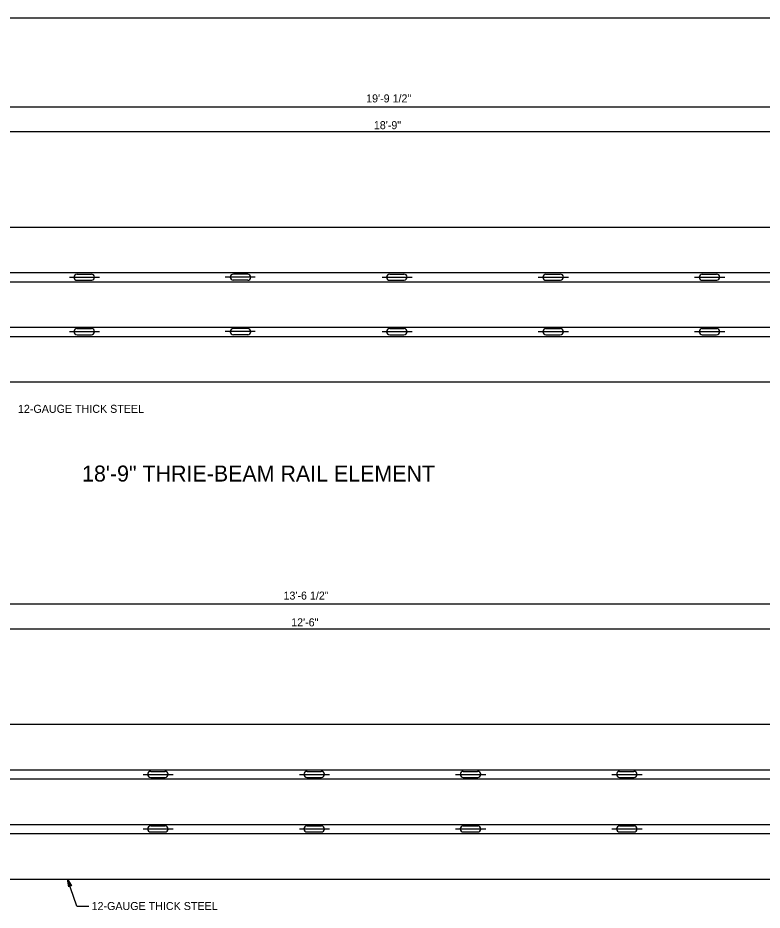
# Model space of a CAD drawing. Extents: x 632007860 to 635435983, y 295418622 to 297794622.
# Drawn here: x 633135813 to 633419341, y 296251935 to 296591622 of the extents above; entities that cross this region are included whole.
import ezdxf

# ---------------------------------------------------------------- set-up
doc = ezdxf.new("R2010")
doc.units = 0
for name, color, linetype in [('1', 7, 'Continuous'), ('8', 7, 'Continuous'), ('S-DETL-DIMS', 7, 'Continuous'), ('S-DETL-T120', 7, 'Continuous'), ('S-DETL-T240', 7, 'Continuous'), ('S-STEL', 7, 'Continuous')]:
    doc.layers.add(name, color=color, linetype=linetype)

msp = doc.modelspace()

# ---------------------------------------------------------------- linework, layer by layer
at = {"layer": '1'}
msp.add_line((632888860, 296591622), (633674860, 296591622), dxfattribs=at)
at = {"layer": '8'}
for p, q in [((633155478, 296492873), (633166937, 296492873)), ((633226278, 296492873), (633214819, 296492873)), ((633274541, 296492873), (633286000, 296492873)), ((633334072, 296492873), (633345531, 296492873)), ((633393603, 296492873), (633405063, 296492873)), ((633155478, 296472160), (633166937, 296472160)), ((633226278, 296472160), (633214819, 296472160)), ((633274541, 296472160), (633286000, 296472160)), ((633334072, 296472160), (633345531, 296472160)), ((633393603, 296472160), (633405063, 296472160)), ((633183523, 296303598), (633194983, 296303598)), ((633243055, 296303598), (633254514, 296303598)), ((633302586, 296303598), (633314046, 296303598)), ((633362117, 296303598), (633373577, 296303598)), ((633183523, 296282885), (633194983, 296282885)), ((633243055, 296282885), (633254514, 296282885)), ((633302586, 296282885), (633314046, 296282885)), ((633362117, 296282885), (633373577, 296282885))]:
    msp.add_line(p, q, dxfattribs=at)
at = {"layer": 'S-DETL-DIMS'}
for p, q in [((632903578, 296557775), (633656823, 296557775)), ((632903578, 296548328), (633656823, 296548328)), ((632991155, 296368500), (633506274, 296368500)), ((633010565, 296359053), (633486815, 296359053)), ((633158283, 296253515), (633154768, 296263763)), ((633158283, 296253515), (633162804, 296253515))]:
    msp.add_line(p, q, dxfattribs=at)
msp.add_lwpolyline([(633154768, 296263763), (633156253, 296261143), (633156141, 296261226), (633156030, 296261308), (633155917, 296261331), (633155804, 296261355), (633155704, 296261339), (633155605, 296261323), (633155517, 296261274), (633155428, 296261226), (633155354, 296261138), (633155279, 296261050), (633155241, 296260917), (633155203, 296260783), (633154768, 296263763), (633155241, 296260917), (633155279, 296261050), (633154768, 296263763), (633155354, 296261138), (633155428, 296261226), (633154768, 296263763), (633155517, 296261274), (633155605, 296261323), (633154768, 296263763), (633155704, 296261339), (633155804, 296261355), (633154768, 296263763), (633155917, 296261331), (633156030, 296261308), (633154768, 296263763), (633156141, 296261226)], dxfattribs=at)
at = {"layer": 'S-STEL'}
for p, q in [((632903578, 296511996), (633656823, 296511996)), ((632903578, 296494678), (633656823, 296494678)), ((633158389, 296494054), (633163836, 296494054)), ((633223367, 296494054), (633217921, 296494054)), ((633277452, 296494054), (633282898, 296494054)), ((633336983, 296494054), (633342430, 296494054)), ((633396515, 296494054), (633401961, 296494054)), ((632903578, 296491176), (633656823, 296491176)), ((633158389, 296491721), (633163925, 296491721)), ((633223367, 296491721), (633217831, 296491721)), ((633277452, 296491721), (633282988, 296491721)), ((633336983, 296491721), (633342520, 296491721)), ((633396515, 296491721), (633402051, 296491721)), ((632903578, 296473858), (633656823, 296473858)), ((633158389, 296473313), (633163925, 296473313)), ((633223367, 296473313), (633217831, 296473313)), ((633277452, 296473313), (633282988, 296473313)), ((633336983, 296473313), (633342520, 296473313)), ((633396515, 296473313), (633402051, 296473313)), ((632903578, 296470356), (633656823, 296470356)), ((633158389, 296470979), (633163836, 296470979)), ((633223367, 296470979), (633217921, 296470979)), ((633277452, 296470979), (633282898, 296470979)), ((633336983, 296470979), (633342430, 296470979)), ((633396515, 296470979), (633401961, 296470979)), ((632903578, 296453038), (633656823, 296453038)), ((632991155, 296322721), (633506274, 296322721)), ((632991155, 296305403), (633506274, 296305403)), ((633186435, 296304779), (633191881, 296304779)), ((633186435, 296302446), (633191971, 296302446)), ((633245966, 296304779), (633251413, 296304779)), ((633245966, 296302446), (633251502, 296302446)), ((633305498, 296304779), (633310944, 296304779)), ((633305498, 296302446), (633311034, 296302446)), ((633365029, 296304779), (633370475, 296304779)), ((633365029, 296302446), (633370565, 296302446)), ((632991155, 296301901), (633506274, 296301901)), ((632991155, 296284583), (633506274, 296284583)), ((633186435, 296284038), (633191971, 296284038)), ((633245966, 296284038), (633251502, 296284038)), ((633305498, 296284038), (633311034, 296284038)), ((633365029, 296284038), (633370565, 296284038)), ((632991155, 296281081), (633506274, 296281081)), ((633186435, 296281704), (633191881, 296281704)), ((633245966, 296281704), (633251413, 296281704)), ((633305498, 296281704), (633310944, 296281704)), ((633365029, 296281704), (633370475, 296281704)), ((632991155, 296263763), (633506274, 296263763))]:
    msp.add_line(p, q, dxfattribs=at)
for centre, start, end in [((633158402, 296492886), 90.62861, 268.74141), ((633163849, 296492886), 273.17641, 91.27588), ((633217907, 296492886), 88.72412, 266.82359), ((633223354, 296492886), 271.25859, 89.37139), ((633277465, 296492886), 90.62861, 268.74141), ((633282912, 296492886), 273.17641, 91.27588), ((633336996, 296492886), 90.62861, 268.74141), ((633342443, 296492886), 273.17641, 91.27588), ((633396527, 296492886), 90.62861, 268.74141), ((633401974, 296492886), 273.17641, 91.27588), ((633163849, 296492886), 270.63406, 274.39637), ((633163849, 296492886), 270.63406, 274.39637), ((633217907, 296492886), 265.60363, 269.36594), ((633217907, 296492886), 265.60363, 269.36594), ((633282912, 296492886), 270.63406, 274.39637), ((633282912, 296492886), 270.63406, 274.39637), ((633342443, 296492886), 270.63406, 274.39637), ((633342443, 296492886), 270.63406, 274.39637), ((633401974, 296492886), 270.63406, 274.39637), ((633401974, 296492886), 270.63406, 274.39637), ((633158402, 296472148), 91.25859, 269.37139), ((633163849, 296472148), 268.72412, 86.82359), ((633163849, 296472148), 85.60363, 89.36594), ((633163849, 296472148), 85.60363, 89.36594), ((633217907, 296472148), 93.17641, 271.27588), ((633217907, 296472148), 90.63406, 94.39637), ((633217907, 296472148), 90.63406, 94.39637), ((633223354, 296472148), 270.62861, 88.74141), ((633277465, 296472148), 91.25859, 269.37139), ((633282912, 296472148), 268.72412, 86.82359), ((633282912, 296472148), 85.60363, 89.36594), ((633282912, 296472148), 85.60363, 89.36594), ((633336996, 296472148), 91.25859, 269.37139), ((633342443, 296472148), 268.72412, 86.82359), ((633342443, 296472148), 85.60363, 89.36594), ((633342443, 296472148), 85.60363, 89.36594), ((633396527, 296472148), 91.25859, 269.37139), ((633401974, 296472148), 268.72412, 86.82359), ((633401974, 296472148), 85.60363, 89.36594), ((633401974, 296472148), 85.60363, 89.36594), ((633186447, 296303611), 90.62861, 268.74141), ((633191894, 296303611), 273.17641, 91.27588), ((633191894, 296303611), 270.63406, 274.39637), ((633191894, 296303611), 270.63406, 274.39637), ((633245979, 296303611), 90.62861, 268.74141), ((633251426, 296303611), 273.17641, 91.27588), ((633251426, 296303611), 270.63406, 274.39637), ((633251426, 296303611), 270.63406, 274.39637), ((633305510, 296303611), 90.62861, 268.74141), ((633310957, 296303611), 273.17641, 91.27588), ((633310957, 296303611), 270.63406, 274.39637), ((633310957, 296303611), 270.63406, 274.39637), ((633365042, 296303611), 90.62861, 268.74141), ((633370489, 296303611), 273.17641, 91.27588), ((633370489, 296303611), 270.63406, 274.39637), ((633370489, 296303611), 270.63406, 274.39637), ((633186447, 296282873), 91.25859, 269.37139), ((633191894, 296282873), 268.72412, 86.82359), ((633191894, 296282873), 85.60363, 89.36594), ((633191894, 296282873), 85.60363, 89.36594), ((633245979, 296282873), 91.25859, 269.37139), ((633251426, 296282873), 268.72412, 86.82359), ((633251426, 296282873), 85.60363, 89.36594), ((633251426, 296282873), 85.60363, 89.36594), ((633305510, 296282873), 91.25859, 269.37139), ((633310957, 296282873), 268.72412, 86.82359), ((633310957, 296282873), 85.60363, 89.36594), ((633310957, 296282873), 85.60363, 89.36594), ((633365042, 296282873), 91.25859, 269.37139), ((633370489, 296282873), 268.72412, 86.82359), ((633370489, 296282873), 85.60363, 89.36594), ((633370489, 296282873), 85.60363, 89.36594)]:
    msp.add_arc(centre, 1167, start, end, dxfattribs=at)

# ---------------------------------------------------------------- texts
at = {"layer": 'S-DETL-T120'}
for s, height, p in [(' 19\'-9 1/2"', 3048.01, (633267357, 296559432)), (' 18\'-9"', 3048, (633270286, 296549243)), ('12-GAUGE THICK STEEL', 3048.01, (633135865, 296441254)), (' 13\'-6 1/2"', 3048.01, (633235871, 296370157)), (' 12\'-6"', 3048, (633238800, 296359968)), ('12-GAUGE THICK STEEL', 3048.01, (633163910, 296251978))]:
    msp.add_text(s, height=height, dxfattribs=at).set_placement(p)
at = {"layer": 'S-DETL-T240'}
msp.add_text('18\'-9" THRIE-BEAM RAIL ELEMENT', height=6096, dxfattribs=at).set_placement((633160275, 296415095))

doc.saveas('drawing.dxf')
